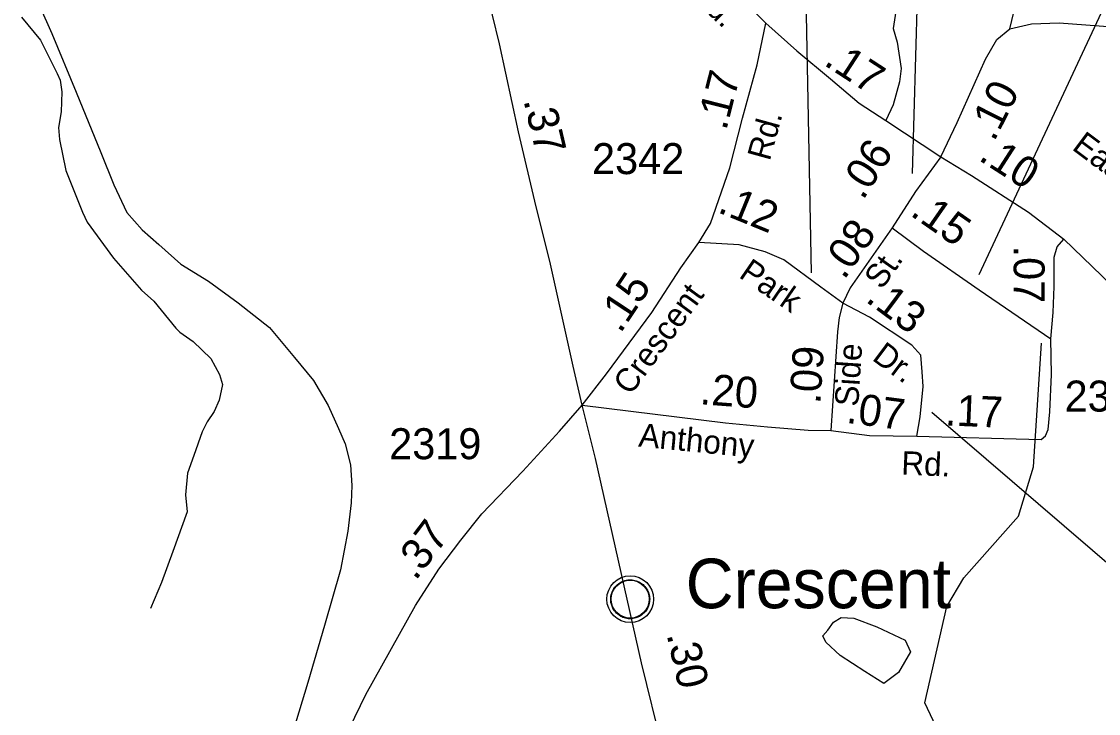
# Model space of a CAD drawing. Extents: x 1473865 to 1648260, y 639067 to 773536.
# Drawn here: x 1575589 to 1579931, y 666140 to 668931 of the extents above; entities that cross this region are included whole.
import ezdxf

# ---------------------------------------------------------------- set-up
doc = ezdxf.new("R2010")
doc.units = 0
for name, color, linetype in [('Exist Civil Demographics Community CELL', 7, 'Continuous'), ('Exist Hydrographic Misc Water Feature', 7, 'Continuous'), ('Exist Railroad Mainline', 7, 'Continuous'), ('Exist Road Non-System Type 51', 7, 'Continuous'), ('Exist Road Primary US Attributed', 7, 'Continuous'), ('Exist Road Primary US Mileage Hundredths English Label', 7, 'Continuous'), ('Exist Road Secondary Mileage Hundredths English Label', 7, 'Continuous'), ('Exist Road Secondary Type 51 Attributed', 7, 'Continuous'), ('Exist Road Secondary Type 51 Label', 7, 'Continuous'), ('Exist Road Secondary Type 51 Number Label', 7, 'Continuous')]:
    doc.layers.add(name, color=color, linetype=linetype)

msp = doc.modelspace()

# ---------------------------------------------------------------- linework, layer by layer
at = {"layer": 'Exist Civil Demographics Community CELL'}
msp.add_lwpolyline([(1577965.7, 666613.3), (1577966.7, 666618.9), (1577968.5, 666625.4), (1577971.4, 666632.6), (1577974.3, 666638.4), (1577977.7, 666644.1), (1577981.4, 666649.2), (1577985.4, 666653.6), (1577990, 666658.2), (1577995.5, 666662.8), (1578001, 666666.5), (1578005.8, 666669.3), (1578010.9, 666671.8), (1578016.3, 666674.1), (1578022, 666675.9), (1578026.3, 666677), (1578031.2, 666677.8), (1578035.3, 666678.5), (1578041.7, 666678.8), (1578046.1, 666678.7), (1578051.7, 666678.4), (1578056.7, 666677.7), (1578061.6, 666676.7), (1578066.6, 666675.3), (1578071.7, 666673.3), (1578078.4, 666670.4), (1578084.6, 666666.9), (1578089.7, 666663.4), (1578094.9, 666659.4), (1578098.2, 666656.2), (1578102.3, 666651.8), (1578106.2, 666647.1), (1578109.2, 666642.6), (1578112.4, 666637.5), (1578114.8, 666632.4), (1578116.9, 666627.4), (1578118.4, 666622.4), (1578119.7, 666617.8), (1578120.8, 666611.7), (1578121.4, 666607), (1578121.7, 666601), (1578121.5, 666595.2), (1578120.9, 666589.5), (1578120, 666584.1), (1578118.4, 666577.9), (1578116.5, 666572.1), (1578114.2, 666567), (1578111, 666561), (1578107.7, 666555.7), (1578104.3, 666551), (1578100.1, 666546.2), (1578094.8, 666541.3), (1578089.8, 666537.2), (1578084.8, 666533.7), (1578080.4, 666531.2), (1578073.6, 666528), (1578066.5, 666525.3), (1578060.5, 666523.8), (1578053.9, 666522.5), (1578049.5, 666522), (1578045, 666521.8), (1578039.4, 666521.8), (1578035.1, 666522.2), (1578029.5, 666522.9), (1578023.6, 666524.2), (1578019, 666525.5), (1578013.8, 666527.4), (1578009.2, 666529.4), (1578005.3, 666531.6), (1577998.5, 666535.7), (1577992.9, 666540), (1577988, 666544.5), (1577983.5, 666549.3), (1577980.4, 666553.3), (1577977.4, 666557.5), (1577973.3, 666564.5), (1577971.6, 666568.1), (1577969.9, 666572.1), (1577967.3, 666580.3), (1577965.7, 666587.3), (1577965.1, 666592.5), (1577964.7, 666598.8), (1577964.7, 666603.5), (1577965.2, 666610)], close=True, dxfattribs=at)
for centre, radius in [((1578043.3, 666600.9), 94.3), ((1578043.1, 666601.1), 76.7)]:
    msp.add_circle(centre, radius, dxfattribs=at)
at = {"layer": 'Exist Hydrographic Misc Water Feature'}
for points in [[(1575589.1, 668949), (1575666.1, 668856.1), (1575732.7, 668721.3), (1575744.4, 668695.2), (1575751.9, 668647.1), (1575749, 668567.1), (1575738.2, 668503.2), (1575741.7, 668455.2), (1575768.4, 668330.9), (1575834.5, 668162.1), (1575854.1, 668121.9), (1575960.5, 667976.6), (1576073.1, 667847.3), (1576122.6, 667802.7), (1576211.5, 667693.7), (1576227.3, 667677.5), (1576280.9, 667640.8), (1576352.1, 667572), (1576387.4, 667507.6), (1576399, 667467.4), (1576386.3, 667403.6), (1576365.8, 667357.8), (1576337.3, 667316.2), (1576316.9, 667276.4), (1576283.8, 667180.8), (1576258.9, 667109.1), (1576250, 667021.2), (1576257.2, 666953.1), (1576199.5, 666793.7), (1576154.1, 666668.3), (1576108.8, 666562.8)], [(1579287.6, 666062.7), (1579230.6, 666182), (1579319.6, 666570.8), (1579388.6, 666687.6), (1579608.6, 666935.9), (1579669.6, 667134.9), (1579701.6, 667633.1)], [(1578893.6, 666526.5), (1578944.4, 666524.5), (1579037.9, 666489.9), (1579151.7, 666435), (1579174, 666388.2), (1579125.2, 666304.8), (1579066.3, 666260), (1578989.1, 666308.9), (1578889.5, 666373.9), (1578832.6, 666426.8), (1578820.4, 666453.3), (1578840.7, 666475.7), (1578863.1, 666508.2), (1578893.6, 666526.5)]]:
    msp.add_lwpolyline(points, dxfattribs=at)
at = {"layer": 'Exist Railroad Mainline'}
msp.add_lwpolyline([(1575617.6, 669096.1), (1575711.3, 668882.9), (1575809, 668645.8), (1575908.3, 668402.7), (1575961.1, 668272), (1576013.9, 668161.5), (1576075.1, 668090.6), (1576142.5, 668032), (1576231.8, 667953), (1576343, 667883.7), (1576462.1, 667796.2), (1576589.2, 667696.8), (1576690, 667575.7), (1576766.9, 667482.7), (1576825.9, 667382.1), (1576867.1, 667289.6), (1576894.4, 667227.2), (1576915.5, 667143), (1576920.6, 667059), (1576917.8, 666989), (1576904.7, 666875.1), (1576875, 666719.4), (1576810.6, 666494), (1576744.1, 666264.6), (1576684.1, 666069.3)], dxfattribs=at)
at = {"layer": 'Exist Road Non-System Type 51'}
msp.add_lwpolyline([(1579126.1, 669052.5), (1579103.9, 668902.8), (1579119, 668848.5), (1579135.5, 668742.1), (1579128.6, 668688.2), (1579103.1, 668594.7), (1579073.4, 668532.7)], dxfattribs=at)
at = {"layer": 'Exist Road Primary US Attributed'}
for points in [[(1577850, 667383.8), (1577812.6, 667540.4), (1577718.9, 667964.1), (1577664.3, 668183.2), (1577593, 668486.3), (1577516.3, 668841.7), (1577460, 669074.7), (1577413.3, 669297.5)], [(1578223.5, 665775.3), (1578173, 666000.2), (1578088.1, 666343.7), (1577902.9, 667168.8), (1577850, 667383.8)]]:
    msp.add_lwpolyline(points, dxfattribs=at)
at = {"layer": 'Exist Road Secondary Type 51 Attributed'}
for points in [[(1579574.2, 668901.6), (1579663.7, 669278.1), (1579677.5, 669383.9), (1579689.3, 669511.9), (1579696, 669685.9), (1579720, 670071.6), (1579744, 670327.4), (1579755.9, 670426), (1579769.2, 670535), (1579812.1, 670730.4), (1579851.4, 670811.9), (1579900.2, 670869.1), (1580237.9, 671096), (1580377.5, 671199.8), (1580525.1, 671295.5), (1581079, 671676.9), (1581261, 671798.1), (1581578.6, 672029.2), (1581621.2, 672068.5), (1581680.4, 672203.1), (1581736.7, 672333.4), (1581770.6, 672453), (1581849.7, 672611.2), (1581859.2, 672629.6)], [(1577158.1, 670394), (1577187.1, 670382.5), (1577218.2, 670362.7), (1577410.3, 670184.5), (1577564.8, 670005.8), (1577712.9, 669834.6), (1578019.3, 669509.7), (1578151.7, 669373.4), (1578322.1, 669192.2), (1578590.7, 668925.2)], [(1578320.1, 668039.9), (1578367.5, 668115.9), (1578445, 668340.9), (1578496.1, 668542.1), (1578555.5, 668757.2), (1578590.7, 668925.2)], [(1578590.7, 668925.2), (1578714.7, 668812.9), (1578851.1, 668700.7), (1578966.4, 668602.3), (1579073.4, 668532.7), (1579295.3, 668385.1)], [(1579295.3, 668385.1), (1579361.4, 668524.1), (1579476.3, 668779.7), (1579521.2, 668858.9), (1579574.2, 668901.6)], [(1579574.2, 668901.6), (1579660.9, 668921.8), (1579773, 668925.5), (1580452.6, 668875.3), (1580963.8, 668842.5), (1581408.6, 668809.7), (1581997.4, 668770.9)], [(1579295.3, 668385.1), (1579193.8, 668245.1), (1579099.4, 668098.5)], [(1579295.3, 668385.1), (1579418.9, 668309.6), (1579648.6, 668161.9), (1579791.1, 668053.6)], [(1579099.4, 668098.5), (1578929.7, 667857.1), (1578900.8, 667795.4)], [(1579099.4, 668098.5), (1579226, 668004.5), (1579449.8, 667848.9), (1579738.9, 667650.8)], [(1577850, 667383.8), (1577948, 667510.3), (1578129.9, 667757.5), (1578246.8, 667937.6), (1578320.1, 668039.9)], [(1578900.8, 667795.4), (1578812.3, 667859.2), (1578662.4, 667970), (1578588, 668001.6), (1578483.2, 668030.5), (1578320.1, 668039.9)], [(1579738.9, 667650.8), (1579748.8, 667757.6), (1579753.2, 667862.1), (1579752, 667980.1), (1579764.6, 668022.1), (1579791.1, 668053.6)], [(1579791.1, 668053.6), (1580021.4, 667830.9), (1580137.7, 667714.9), (1580283.9, 667577.6), (1580381.6, 667490.5)], [(1578900.8, 667795.4), (1578885.9, 667737.7), (1578878.9, 667679.8), (1578852.8, 667281.9)], [(1579198.5, 667258.5), (1579211.9, 667336.3), (1579223.8, 667458.3), (1579220.6, 667518.4), (1579215.5, 667585.2), (1579178.1, 667625.8), (1579007.6, 667738.8), (1578900.8, 667795.4)], [(1579198.5, 667258.5), (1579700.5, 667245.2), (1579718, 667259.6), (1579729, 667286), (1579735.2, 667356.9), (1579741.4, 667506.9), (1579738.9, 667650.8)], [(1576764, 665822.2), (1576912.1, 666081.1), (1576977.2, 666216.5), (1577178.2, 666575), (1577271.2, 666722.4), (1577360.2, 666839.6), (1577445.2, 666945), (1577610.5, 667117.5), (1577757.9, 667278.4), (1577850, 667383.8)], [(1577850, 667383.8), (1578427.3, 667312.7), (1578597, 667296.1), (1578760.8, 667283.4), (1578852.8, 667281.9)], [(1578852.8, 667281.9), (1579008.7, 667261.6), (1579198.5, 667258.5)]]:
    msp.add_lwpolyline(points, dxfattribs=at)
at = {"layer": 'Exist Road Secondary Type 51 Number Label'}
for p, q in [((1578774.5, 667917.2), (1578744.6, 669436.2)), ((1579181.2, 668317.8), (1579211.1, 669370.4)), ((1579450.3, 667911.2), (1580066.3, 669232.8)), ((1579258.9, 667355), (1580012.4, 666709.1))]:
    msp.add_line(p, q, dxfattribs=at)

# ---------------------------------------------------------------- texts
at = {"layer": 'Exist Civil Demographics Community CELL'}
msp.add_text('Crescent', height=200, dxfattribs=at).set_placement((1578266.9, 666564.3))
at = {"layer": 'Exist Road Primary US Mileage Hundredths English Label'}
for s, rotation, p in [('.37', 283.2355, (1577612.4, 668613.5)), ('.30', 282.6516, (1578189.7, 666458.6))]:
    msp.add_text(s, height=125, rotation=rotation, dxfattribs=at).set_placement(p)
at = {"layer": 'Exist Road Secondary Mileage Hundredths English Label'}
for s, rotation, p in [('.17', 326.9694, (1578819.5, 668758.6)), ('.17', 75.7569, (1578430.1, 668488.6)), ('.10', 63.2529, (1579510.4, 668443.4)), ('.06', 57.2134, (1578981.7, 668207.4)), ('.10', 327.2601, (1579443.3, 668374.9)), ('.12', 337.781, (1578391.3, 668163.4)), ('.15', 325.1877, (1579167.7, 668151.8)), ('.08', 54.8944, (1578905.8, 667886.1)), ('.07', 270.1644, (1579589, 668027.1)), ('.15', 56.5707, (1578003.8, 667669.9)), ('.13', 323.3479, (1578988, 667804.2)), ('.09', 86.2544, (1578809.7, 667386.5)), ('.20', 355.6463, (1578321.8, 667387.8)), ('.07', 352.5598, (1578911.4, 667312.7)), ('.17', 357.5508, (1579310.9, 667302.3)), ('.37', 52.7989, (1577177.8, 666672.6))]:
    msp.add_text(s, height=125, rotation=rotation, dxfattribs=at).set_placement(p)
at = {"layer": 'Exist Road Secondary Type 51 Label'}
for s, rotation, p in [('Rd.', 315.5532, (1578279.1, 669038.7)), ('Rd.', 74.5702, (1578605.5, 668365.6)), ('Eastland', 323.2177, (1579820.2, 668417.5)), ('St.', 54.8944, (1579057.9, 667846.4)), ('Park', 325.4199, (1578477.2, 667902)), ('Crescent', 53.6611, (1578044.2, 667419.6)), ('Dr.', 323.3479, (1579014.5, 667568.3)), ('Side', 86.2544, (1578962.3, 667376.3)), ('Anthony', 354.4032, (1578074.3, 667217)), ('Rd.', 357.5508, (1579134.9, 667103.7))]:
    msp.add_text(s, height=95, rotation=rotation, dxfattribs=at).set_placement(p)
at = {"layer": 'Exist Road Secondary Type 51 Number Label'}
for s, p in [('2342', (1577889.2, 668315.8)), ('2382', (1579794.7, 667357.8)), ('2319', (1577071.4, 667165.6))]:
    msp.add_text(s, height=125, dxfattribs=at).set_placement(p)

doc.saveas('drawing.dxf')
